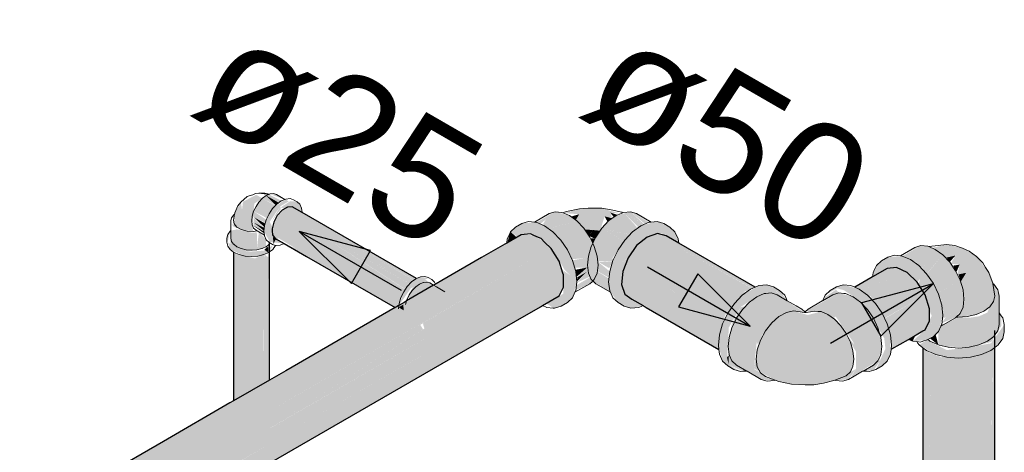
# Model space of a CAD drawing. Header units: millimetres. Extents: x 567 to 934, y -1 to 364.
# Tile 916 of 1056: x 826.458 to 828.122, y 72.716 to 73.447. Entities that reach past the tile are written whole.
import ezdxf

# ---------------------------------------------------------------- set-up
doc = ezdxf.new("R2010")
doc.units = ezdxf.units.MM
doc.header["$MEASUREMENT"] = 0
doc.linetypes.add('NULL', pattern=[0])
for name, color, linetype, lineweight in [('AF-Condutos', 140, 'Continuous', 25), ('AF-Conexões', 152, 'Continuous', 18), ('AF-Sentido conduto', 140, 'Continuous', 30), ('AF-Textos conduto', 7, 'Continuous', 9)]:
    doc.layers.add(name, color=color, linetype=linetype, lineweight=lineweight)
doc.styles.add('Arial', font='arial.ttf')

msp = doc.modelspace()

# ---------------------------------------------------------------- hatches: boundary and pattern name
at = {"layer": 'AF-Condutos', "linetype": 'Continuous'}
for points in [[(826.9357, 73.1208), (827.1289, 73.0096), (826.919, 73.1308), (826.9018, 73.1251), (826.8875, 73.1049), (826.8857, 73.0836), (826.925, 73.0603), (826.905, 73.0687), (827.0926, 72.9604), (826.9407, 73.051), (827.0958, 72.9623), (827.1098, 72.9912), (826.938, 73.1019), (827.1174, 73.0006), (827.1176, 73.0008), (826.9365, 73.1142), (827.1247, 73.0068)], [(826.9357, 73.1208), (827.1239, 73.0075), (827.1289, 73.0096)], [(826.9365, 73.1142), (827.117, 73.0012), (827.1246, 73.0068)], [(826.938, 73.1019), (827.1093, 72.992), (827.1174, 73.0005)], [(827.306, 73.0836), (824.1766, 71.2769), (824.188, 71.2779), (824.2101, 71.2701), (824.237, 71.238), (824.2459, 71.2152), (824.2479, 71.1937), (825.0797, 71.6788), (825.0793, 71.6788), (825.5993, 71.9852), (826.0744, 72.2634), (826.7105, 72.6308), (826.8198, 72.6949), (827.1492, 72.8855), (826.9211, 72.7558), (827.1492, 72.91), (826.8806, 72.7532), (827.1492, 72.9103), (826.8806, 72.7535), (827.1492, 72.9114), (826.8806, 72.7563), (826.8806, 72.7576), (827.14, 72.9237), (827.1353, 72.9313), (827.325, 73.0423), (826.8806, 72.7857), (827.1336, 72.9323), (827.3251, 73.0424), (827.1396, 72.9337), (827.1423, 72.9251), (826.8806, 72.7576), (826.8806, 72.7565), (827.147, 72.9102), (826.8806, 72.7535), (827.1473, 72.9092), (826.8806, 72.7532), (827.1474, 72.9089), (826.9211, 72.7558), (827.1441, 72.8827), (826.8806, 72.7301), (826.7105, 72.6308), (826.0744, 72.2634), (825.5993, 71.9852), (825.0793, 71.6788), (825.0797, 71.6788), (824.2479, 71.1937), (824.2406, 71.1734), (827.37, 72.9801), (827.3773, 72.9949), (827.3773, 73.0157), (827.37, 73.0389), (827.3566, 73.0605), (827.3455, 73.0711), (827.3272, 73.0825)], [(827.5508, 73.0818), (827.5362, 73.0856), (827.5186, 73.0797), (827.501, 73.0653), (827.4864, 73.0446), (827.6436, 72.927), (827.651, 72.9481), (827.6685, 72.9697), (827.571, 73.0413), (827.6837, 72.9844), (827.6845, 72.9849), (827.5731, 73.0606), (827.5731, 73.0612), (827.6967, 72.9929), (827.7012, 72.9948)], [(826.8785, 73.0533), (826.8786, 73.0644), (826.8717, 73.0582)], [(826.8198, 73.0543), (826.8204, 72.9109), (826.8204, 72.8033), (826.8261, 72.8065), (826.8262, 73.0495), (826.8204, 73.0538)], [(826.8262, 72.8066), (826.8699, 72.8318), (826.8708, 73.0499), (826.8557, 73.0434), (826.8262, 73.0512)], [(826.8701, 72.8319), (826.8717, 72.8329), (826.8716, 73.0448), (826.8708, 73.0499)], [(826.8784, 72.8367), (826.8785, 73.0454), (826.8717, 73.0503), (826.8717, 72.8329)], [(826.8798, 72.8376), (826.8794, 73.0455), (826.8786, 73.0534), (826.879, 72.9162)], [(826.8804, 72.9163), (826.8806, 73.0456), (826.8795, 73.0537)], [(826.9407, 73.051), (827.0928, 72.9606), (827.0958, 72.9623)], [(827.5732, 73.0604), (827.6964, 72.9928), (827.5731, 73.0612)], [(827.5732, 73.0604), (827.6819, 72.9866), (827.6963, 72.9927)], [(826.8202, 72.8032), (826.8204, 72.9109), (826.8198, 73.0402)], [(826.8805, 72.838), (826.8806, 72.9163), (826.8795, 73.0455)], [(827.3251, 73.0424), (827.1336, 72.9323), (826.8806, 72.7858)], [(827.4931, 72.9746), (827.64, 72.8898), (827.6445, 72.9263), (827.4864, 73.0446), (827.4774, 73.0214), (827.4755, 72.9997), (827.4811, 72.9831)], [(827.571, 73.0413), (827.6685, 72.9697), (827.6837, 72.9844)], [(827.9245, 73.0265), (827.8697, 72.9949), (827.8639, 72.9839), (827.958, 73.0198), (827.9401, 73.0279)], [(827.958, 73.0198), (827.8797, 72.9899), (827.8914, 72.9813)], [(827.8934, 72.9792), (827.9752, 73.0034), (827.958, 73.0198), (827.8914, 72.9813)], [(827.896, 72.98), (827.9069, 72.964), (827.9752, 73.0034)], [(827.9084, 72.9618), (827.9885, 72.9818), (827.9752, 73.0034), (827.9069, 72.964)], [(827.9104, 72.9623), (827.92, 72.9423), (827.9885, 72.9818)], [(827.9211, 72.94), (827.9959, 72.9586), (827.9885, 72.9818), (827.9202, 72.9418)], [(827.0988, 72.9609), (827.1074, 72.9556), (827.1065, 72.9654)], [(827.9885, 72.923), (827.9959, 72.9378), (827.9959, 72.9586), (827.9223, 72.9403), (827.9325, 72.8911)], [(828.1065, 71.1572), (828.1065, 72.9215), (828.1025, 71.1721)], [(827.9861, 71.1462), (827.9977, 71.1331), (827.9977, 72.8974), (827.9864, 71.1783), (827.9861, 72.9105), (827.9848, 71.1763)], [(827.9863, 71.176), (827.9864, 71.1832), (827.9861, 72.9105)], [(828.1025, 72.907), (828.0891, 71.1908), (828.1025, 71.1426), (828.1025, 71.16)], [(827.9848, 71.1608), (827.9861, 72.8916), (827.9848, 72.8926)], [(827.9862, 72.8902), (827.9864, 71.1832), (827.9976, 72.883)], [(828.0175, 71.1238), (828.0175, 72.8881), (827.9977, 71.1359)], [(827.9977, 72.8832), (827.9977, 71.1331), (828.0174, 72.8763)], [(828.0175, 71.1238), (828.0421, 71.12), (828.0424, 71.1438), (828.0421, 72.8843)], [(828.0677, 71.1584), (828.0672, 72.8866), (828.0421, 71.12), (828.0672, 71.1223)], [(828.0672, 71.1223), (828.0886, 71.1303), (828.0886, 72.8946)], [(828.0885, 72.8822), (828.0672, 72.8771), (828.0677, 71.1584)], [(828.1023, 72.8892), (828.0886, 72.8832), (828.0886, 71.1303)], [(828.1025, 71.1637), (828.1064, 72.8931), (828.1025, 72.8901)], [(828.0175, 72.8772), (828.0175, 71.1238), (828.042, 72.8753)], [(828.0424, 71.1438), (828.0671, 72.8767), (828.0421, 72.8753)], [(826.8806, 72.789), (826.7054, 72.6873), (826.7063, 72.6766), (826.8198, 72.7497), (826.8198, 72.7419)]]:
    msp.add_hatch(color=151, dxfattribs=at).paths.add_polyline_path(points)
at = {"layer": 'AF-Conexões', "linetype": 'Continuous'}
for points in [[(826.8213, 73.1181), (826.8206, 73.1022), (826.8328, 73.0923), (826.8531, 73.0891), (826.851, 73.0985), (826.8548, 73.1363), (826.8686, 73.1451), (826.8577, 73.1509), (826.8356, 73.1393), (826.834, 73.1255), (826.8319, 73.1388)], [(826.8911, 73.1333), (826.8749, 73.1497), (826.8686, 73.1451)], [(826.9008, 73.1408), (826.8795, 73.1517), (826.8749, 73.1497)], [(826.8955, 73.1379), (826.8749, 73.1497), (826.8908, 73.1337)], [(826.9007, 73.1408), (826.8749, 73.1497), (826.8948, 73.1383)], [(826.9057, 73.1429), (826.8923, 73.1515), (826.8813, 73.1524)], [(826.8762, 73.1116), (826.8796, 73.1187), (826.8576, 73.1314), (826.8536, 73.1232)], [(826.8854, 73.1271), (826.8686, 73.1451), (826.8576, 73.1314), (826.8796, 73.1187)], [(826.8894, 73.1331), (826.8686, 73.1451), (826.8853, 73.1272)], [(826.9049, 73.0687), (826.8969, 73.0733), (826.8808, 73.1055), (826.8987, 73.1317), (826.9126, 73.1397), (826.908, 73.1439), (826.8857, 73.1276), (826.8749, 73.1089), (826.871, 73.0896), (826.8808, 73.0715)], [(826.8993, 73.1267), (826.8987, 73.1317), (826.8836, 73.1053)], [(826.9347, 73.1285), (826.9271, 73.1393), (826.9157, 73.1403), (826.8992, 73.1296), (826.9326, 73.123)], [(826.8733, 73.1036), (826.8536, 73.1232), (826.8512, 73.115)], [(826.8727, 73.1043), (826.8749, 73.1089), (826.8536, 73.1232)], [(826.8724, 73.1028), (826.8536, 73.1136), (826.8713, 73.0966)], [(826.8537, 73.0988), (826.8709, 73.0889), (826.8536, 73.1044), (826.8715, 73.0948), (826.8536, 73.1128)], [(827.3297, 73.1049), (827.363, 73.1224), (827.353, 73.1193)], [(827.363, 73.1224), (827.3319, 73.1045), (827.3384, 73.1017)], [(827.3873, 73.1159), (827.363, 73.1224), (827.3479, 73.1098), (827.3419, 73.1002)], [(827.3429, 73.1006), (827.3507, 73.0948), (827.3873, 73.1159)], [(827.3523, 73.0937), (827.3998, 73.1068), (827.3873, 73.1159), (827.3507, 73.0948)], [(827.4042, 73.1272), (827.3778, 73.12), (827.404, 73.1182), (827.3981, 73.1086), (827.4129, 73.0924), (827.4392, 73.0903), (827.4469, 73.1146), (827.4596, 73.1111), (827.4562, 73.1211), (827.4737, 73.1191), (827.4419, 73.1282)], [(827.404, 73.1182), (827.3898, 73.1141), (827.3979, 73.1082)], [(827.4582, 73.1115), (827.4469, 73.1146), (827.4518, 73.1054)], [(827.4922, 73.0865), (827.4663, 73.1159), (827.4537, 73.1068), (827.491, 73.0852)], [(827.4681, 73.1173), (827.4562, 73.1211), (827.4618, 73.114)], [(827.4905, 73.1224), (827.4663, 73.1159), (827.5028, 73.0948), (827.4808, 73.1193), (827.5138, 73.1011)], [(827.5011, 73.0958), (827.4663, 73.1159), (827.4919, 73.0868)], [(827.4808, 73.1193), (827.5033, 73.0967), (827.5136, 73.101)], [(827.4905, 73.1224), (827.5152, 73.1017), (827.5216, 73.1045)], [(827.5226, 73.1048), (827.5006, 73.1193), (827.4905, 73.1224)], [(826.8165, 73.1016), (826.8199, 73.0969), (826.85, 73.0869)], [(826.8512, 73.1003), (826.8714, 73.0857), (826.8711, 73.0888)], [(826.8536, 73.1044), (826.871, 73.0902), (826.8715, 73.0948)], [(827.36, 72.96), (827.3736, 72.9629), (827.3926, 72.977), (827.3999, 73.0042), (827.3981, 73.0216), (827.3926, 73.04), (827.384, 73.058), (827.3727, 73.0746), (827.3595, 73.0884), (827.3454, 73.0987), (827.3313, 73.1047), (827.3068, 73.1026), (827.2877, 73.0885), (827.2996, 73.0799), (827.3215, 73.085), (827.3356, 73.0786), (827.3566, 73.0605), (827.3877, 73.0156), (827.3773, 73.0232), (827.3773, 72.984), (827.3482, 72.9675)], [(827.3541, 73.0941), (827.3625, 73.0852), (827.3998, 73.1068)], [(827.3638, 73.0839), (827.4115, 73.0944), (827.3998, 73.1068), (827.3625, 73.0852)], [(827.4537, 73.1068), (827.442, 73.0944), (827.4897, 73.0839), (827.491, 73.0852)], [(827.5118, 72.9638), (827.4846, 72.9806), (827.4755, 72.9997), (827.4774, 73.0214), (827.4864, 73.0446), (827.4713, 73.034), (827.5186, 73.0927), (827.5572, 73.0966), (827.5355, 73.1061), (827.5082, 73.0987), (827.4941, 73.0884), (827.4809, 73.0746), (827.4696, 73.058), (827.4609, 73.04), (827.4555, 73.0216), (827.4536, 73.0042), (827.4555, 72.989), (827.4696, 72.9689), (827.4913, 72.9594)], [(827.5572, 73.0966), (827.5186, 73.0927), (827.4713, 73.034), (827.4869, 73.0453), (827.497, 73.0596), (827.5168, 73.0783), (827.543, 73.0862), (827.5685, 73.0715)], [(827.5685, 73.0715), (827.5721, 73.0694), (827.5658, 73.0885), (827.5572, 73.0966)], [(826.8084, 73.0775), (826.8139, 73.0587), (826.8392, 73.0475), (826.8608, 73.0475), (826.8795, 73.0537), (826.8861, 73.0655), (826.8708, 73.0567), (826.8392, 73.0543), (826.8198, 73.0629), (826.8098, 73.0713), (826.8139, 73.0896)], [(826.8152, 73.0905), (826.8139, 73.0655), (826.8392, 73.0543), (826.8591, 73.0582), (826.859, 73.0875), (826.85, 73.0869), (826.8254, 73.0927)], [(826.8746, 73.0633), (826.8746, 73.0754), (826.8625, 73.0884), (826.859, 73.0581)], [(826.8872, 73.068), (826.891, 73.0761), (826.8863, 73.0795)], [(827.2822, 73.0699), (827.2983, 73.0792), (827.2877, 73.0885)], [(827.366, 73.0844), (827.3739, 73.0727), (827.4115, 73.0944)], [(827.4262, 73.0702), (827.4115, 73.0944), (827.3739, 73.0727), (827.384, 73.058), (827.3797, 73.0555), (827.4238, 73.0628)], [(827.4279, 73.0914), (827.4129, 73.0924), (827.4204, 73.0814)], [(827.4351, 73.0383), (827.4607, 73.0393), (827.4619, 73.042), (827.4329, 73.0587), (827.4687, 73.0561), (827.4696, 73.058), (827.432, 73.0797), (827.4274, 73.0702), (827.4178, 73.0319), (827.4526, 73.0118), (827.4555, 73.0216)], [(827.4279, 73.0914), (827.4207, 73.0817), (827.4301, 73.077), (827.4392, 73.0903)], [(827.4706, 73.0595), (827.4796, 73.0726), (827.4458, 73.0922), (827.4876, 73.0843), (827.442, 73.0944), (827.432, 73.0797), (827.4739, 73.0555)], [(827.4458, 73.0922), (827.4793, 73.0729), (827.4896, 73.0838)], [(827.2828, 73.0702), (827.2804, 73.0612), (827.2877, 73.0255)], [(827.424, 73.0628), (827.3847, 73.0564), (827.3916, 73.0422)], [(827.4341, 73.0184), (827.4358, 73.0319), (827.4293, 73.0637), (827.4243, 73.0637), (827.3916, 73.0422), (827.4149, 73.0441), (827.3983, 73.0281), (827.4135, 73.0275), (827.4005, 73.0134), (827.4166, 73.0209), (827.4001, 73.0026)], [(827.4225, 73.0778), (827.4268, 73.0689), (827.4306, 73.0769)], [(827.9482, 73.0478), (827.9816, 73.0653), (827.9715, 73.0622)], [(827.9523, 73.0466), (827.9933, 73.0642), (827.9816, 73.0653), (827.9504, 73.0474)], [(827.9933, 73.0642), (827.9523, 73.0466), (827.9604, 73.0431), (828.0058, 73.0588)], [(828.1173, 72.9467), (828.1139, 72.9515), (828.1139, 72.98), (828.0964, 73.0197), (828.0757, 73.0467), (828.0516, 73.0611), (828.025, 73.0669), (828.002, 73.0616), (828.0233, 73.0445), (828.0398, 73.0484), (828.032, 73.0345), (828.0469, 73.0329), (828.0432, 73.0161), (828.058, 73.0192), (828.0486, 73.0038), (828.0543, 72.9749), (828.0437, 72.9441), (828.0749, 72.949), (828.0978, 72.9619), (828.0938, 72.952), (828.0796, 72.9457), (828.0648, 72.9435), (828.0449, 72.9441), (828.0163, 72.9297), (828.0111, 72.9198), (828.011, 72.8973), (828.0225, 72.8946), (828.063, 72.8934), (828.1003, 72.9023), (828.1172, 72.9293)], [(827.4312, 73.0597), (827.4596, 73.0433), (827.4683, 73.0561)], [(827.8999, 73.0123), (827.9245, 73.0265), (827.9401, 73.0279), (827.958, 73.0198), (827.9752, 73.0034), (827.98, 73.0087), (828.0008, 72.9769), (828.0081, 72.9411), (827.9676, 72.9036), (827.9921, 72.9058), (828.0111, 72.9199), (828.0185, 72.9471), (828.0166, 72.9645), (828.0111, 72.9829), (828.0025, 73.0009), (827.9912, 73.0174), (827.978, 73.0313), (827.9639, 73.0416), (827.9498, 73.0476), (827.9253, 73.0455), (827.9062, 73.0314), (827.9262, 73.043), (827.9275, 73.0368), (827.9368, 73.0336), (827.9262, 73.043), (827.9062, 73.0314)], [(827.9614, 73.0435), (827.9693, 73.0377), (828.0058, 73.0588)], [(827.971, 73.0387), (827.9799, 73.0294), (828.0058, 73.0588)], [(827.981, 73.0281), (828.0184, 73.0497), (828.0058, 73.0588), (827.9799, 73.0294)], [(827.9912, 73.0174), (828.0184, 73.0497), (827.9831, 73.0293)], [(828.0014, 73.0024), (827.9982, 72.9984), (828.0478, 73.0066), (828.0401, 73.0226), (828.0184, 73.0497), (827.9914, 73.0171)], [(828.0249, 73.0449), (828.0301, 73.0373), (828.0398, 73.0484)], [(827.3783, 73.0256), (827.3877, 73.0156), (827.3685, 73.0437)], [(827.4186, 73.0448), (827.3925, 73.0404), (827.3966, 73.0267)], [(827.4268, 73.0054), (827.4567, 72.9863), (827.4542, 73.0095), (827.4178, 73.0319), (827.4194, 73.0184)], [(827.4372, 73.0371), (827.4547, 73.027), (827.4607, 73.039)], [(828.0415, 73.0206), (828.0469, 73.0329), (828.0359, 73.0313)], [(827.1356, 73.0125), (827.1204, 73.0037), (827.1072, 72.9873), (827.0992, 72.9642), (827.1192, 72.9928), (827.1364, 73.0053), (827.1486, 73.0098)], [(827.4174, 73.0282), (827.3978, 73.0243), (827.3991, 73.0123)], [(827.4216, 73.0005), (827.4341, 73.0184), (827.3992, 72.9982), (827.3982, 72.9901)], [(827.4166, 73.0209), (827.4009, 73.0118), (827.3999, 73.0042)], [(828.0489, 73.0043), (828.058, 73.0192), (828.0449, 73.0165)], [(827.1625, 72.9955), (827.1415, 73.0091), (827.1231, 72.9957), (827.1139, 72.978), (827.142, 72.9672), (827.1289, 72.9814)], [(827.7544, 72.9728), (827.7427, 72.9895), (827.721, 72.9989), (827.7078, 72.9976), (827.6796, 72.9813), (827.6664, 72.9674), (827.6551, 72.9509), (827.6464, 72.9329), (827.641, 72.9145), (827.6391, 72.8971), (827.6464, 72.8699), (827.6551, 72.8618), (827.6768, 72.8523), (827.6568, 72.8639), (827.6542, 72.8816), (827.6568, 72.9269), (827.6768, 72.9615), (827.7041, 72.9786), (827.7314, 72.993)], [(827.8387, 72.9955), (827.8196, 72.9814), (827.8396, 72.993), (827.8517, 72.9897), (827.8942, 72.9614), (827.9196, 72.9085), (827.9215, 72.8911), (827.9055, 72.8558), (827.9245, 72.8699), (827.93, 72.8819), (827.93, 72.9145), (827.9245, 72.9329), (827.9159, 72.9509), (827.9046, 72.9674), (827.8914, 72.9813), (827.8773, 72.9916), (827.85, 72.999)], [(827.9959, 72.9586), (827.9959, 72.9396), (828.0008, 72.9769), (827.9808, 73.0114), (827.9776, 72.9995), (827.9885, 72.9818)], [(828.0478, 73.0066), (828.0033, 72.9993), (828.0102, 72.9849)], [(828.0163, 72.9721), (828.0478, 73.0066), (828.0105, 72.985)], [(828.0158, 72.9671), (828.0543, 72.9748), (828.0478, 73.0066), (828.0148, 72.9705)], [(827.6811, 72.8528), (827.687, 72.8533), (827.7117, 72.839), (827.6992, 72.8569), (827.704, 72.9022), (827.706, 72.8978), (827.7129, 72.9139), (827.7416, 72.9456), (827.7663, 72.9547), (827.7283, 72.9851), (827.7384, 72.982), (827.7568, 72.9694), (827.7314, 72.993), (827.7041, 72.9786), (827.6798, 72.9571), (827.6621, 72.9264), (827.6556, 72.8946), (827.6568, 72.8639)], [(827.7384, 72.982), (827.7283, 72.9851), (827.7579, 72.9603), (827.7678, 72.9545), (827.7846, 72.9522)], [(827.9089, 72.8704), (827.9154, 72.8946), (827.9089, 72.9264), (827.9196, 72.9085), (827.8942, 72.9614), (827.8669, 72.9786), (827.8426, 72.9851), (827.7865, 72.954), (827.8021, 72.9545), (827.8332, 72.9425), (827.8375, 72.9453), (827.867, 72.9022), (827.8718, 72.8859), (827.8718, 72.8569), (827.8633, 72.8428)], [(827.8143, 72.9702), (827.8426, 72.9851), (827.8326, 72.982)], [(827.8179, 72.9775), (827.8154, 72.9721), (827.8426, 72.9851), (827.8382, 72.9908)], [(827.1119, 72.9716), (827.1101, 72.9655), (827.1356, 72.9508)], [(827.9885, 72.923), (828.0081, 72.9411), (828.0008, 72.9769), (827.9976, 72.953), (827.9997, 72.9465)], [(828.0195, 72.9547), (828.0543, 72.9748), (828.0163, 72.9672)], [(828.0179, 72.9521), (828.0527, 72.9613), (828.0543, 72.9748), (828.0177, 72.9537)], [(827.6847, 72.9622), (827.6768, 72.9615), (827.6597, 72.9276)], [(827.7351, 72.8378), (827.7629, 72.8312), (827.8007, 72.8302), (827.8344, 72.837), (827.8552, 72.8454), (827.8622, 72.8517), (827.8681, 72.8735), (827.8622, 72.9021), (827.8434, 72.9352), (827.8129, 72.9536), (827.7902, 72.948), (827.7663, 72.9547), (827.7542, 72.9524), (827.7416, 72.9456), (827.7294, 72.9349), (827.7186, 72.9211), (827.7101, 72.9054), (827.7047, 72.889), (827.6992, 72.8577)], [(828.0409, 72.9442), (828.0527, 72.9613), (828.0239, 72.9447), (828.0169, 72.9343)], [(828.019, 72.9419), (828.0527, 72.9613), (828.0191, 72.9524)], [(828.1128, 72.9534), (828.1115, 72.9214), (828.1139, 72.9316)], [(827.8664, 72.8899), (827.7905, 72.9452), (827.7925, 72.9407)], [(828.1225, 72.9316), (828.0999, 72.9001), (828.0653, 72.8886), (828.0253, 72.8886), (827.9914, 72.9056), (827.9785, 72.8974), (828.0067, 72.8811), (828.0253, 72.8766), (828.0453, 72.8751), (828.0653, 72.8766), (828.0839, 72.8811), (828.0999, 72.8881), (828.1198, 72.9081)], [(828.0723, 72.9432), (828.0131, 72.8997), (828.0296, 72.8929), (828.0769, 72.9431)], [(828.0296, 72.8929), (828.0791, 72.943), (828.0769, 72.9431)], [(827.8485, 72.9263), (827.8718, 72.8859), (827.8684, 72.8976)], [(827.9676, 72.9036), (827.9721, 72.9135), (827.9603, 72.9067)], [(827.9968, 72.9085), (828.011, 72.8973), (828.0066, 72.9142)], [(828.0653, 72.8886), (828.0999, 72.9001), (828.063, 72.8934), (828.0253, 72.8886), (828.043, 72.8886)], [(827.6536, 72.876), (827.6568, 72.8639), (827.6568, 72.8801)], [(827.8844, 72.8535), (827.9018, 72.8547), (827.9115, 72.8692), (827.9156, 72.8927), (827.9089, 72.8704)], [(827.6909, 72.8537), (827.6621, 72.8704), (827.6698, 72.8632)], [(827.6704, 72.8626), (827.6953, 72.8604), (827.6991, 72.8722)], [(827.7334, 72.8371), (827.6992, 72.8569), (827.7117, 72.839)], [(827.8434, 72.8406), (827.8593, 72.839), (827.8718, 72.8569)], [(827.8361, 72.8377), (827.8593, 72.839), (827.8434, 72.8406)]]:
    msp.add_hatch(color=161, dxfattribs=at).paths.add_polyline_path(points)

# ---------------------------------------------------------------- linework, layer by layer
at = {"layer": 'AF-Condutos'}
for p, q in [((826.9108, 73.1303), (826.9018, 73.1251)), ((826.919, 73.1308), (826.9108, 73.1303)), ((826.9356, 73.1212), (826.919, 73.1308)), ((826.8936, 73.1161), (826.8875, 73.1049)), ((826.9018, 73.1251), (826.8936, 73.1161)), ((827.1289, 73.0096), (826.9356, 73.1212)), ((826.8875, 73.1049), (826.8848, 73.0934)), ((826.8848, 73.0934), (826.8851, 73.0903)), ((826.8851, 73.0903), (826.8857, 73.0836)), ((826.8857, 73.0836), (826.8902, 73.0772)), ((827.306, 73.0836), (827.2814, 73.0694)), ((827.3216, 73.085), (827.306, 73.0836)), ((827.3272, 73.0825), (827.3216, 73.085)), ((827.3351, 73.0789), (827.3272, 73.0825)), ((827.3395, 73.0769), (827.3351, 73.0789)), ((827.5186, 73.0797), (827.501, 73.0653)), ((827.5362, 73.0856), (827.5186, 73.0797)), ((827.5508, 73.0818), (827.5362, 73.0856)), ((827.5721, 73.0694), (827.5508, 73.0818)), ((826.8806, 73.0477), (826.8806, 73.0717)), ((826.8902, 73.0772), (826.905, 73.0687)), ((826.905, 73.0687), (826.9364, 73.0506)), ((827.2783, 73.0676), (827.239, 73.045)), ((827.2814, 73.0694), (827.2783, 73.0676)), ((827.3455, 73.0711), (827.3395, 73.0769)), ((827.3566, 73.0605), (827.3455, 73.0711)), ((827.501, 73.0653), (827.4864, 73.0446)), ((827.7013, 72.9949), (827.5721, 73.0694)), ((826.8198, 73.0543), (826.8198, 73.0401)), ((826.8806, 73.0456), (826.8806, 73.0477)), ((826.8806, 72.9163), (826.8806, 73.0456)), ((826.9364, 73.0506), (826.9429, 73.0468)), ((826.9429, 73.0468), (827.0926, 72.9604)), ((827.37, 73.0389), (827.3566, 73.0605)), ((826.8198, 73.0401), (826.8198, 72.9109)), ((827.239, 73.045), (827.1717, 73.0061)), ((827.3764, 73.0187), (827.37, 73.0389)), ((827.4864, 73.0446), (827.4774, 73.0214)), ((827.3773, 73.0157), (827.3764, 73.0187)), ((827.3773, 72.9949), (827.3773, 73.0157)), ((827.4774, 73.0214), (827.4755, 72.9997)), ((827.8999, 73.0123), (827.8968, 73.0105)), ((827.9245, 73.0265), (827.8999, 73.0123)), ((827.9401, 73.0279), (827.9245, 73.0265)), ((827.958, 73.0198), (827.9401, 73.0279)), ((827.9752, 73.0034), (827.958, 73.0198)), ((827.1579, 72.9981), (827.1119, 72.9716)), ((827.1599, 72.9993), (827.1579, 72.9981)), ((827.161, 72.9999), (827.1599, 72.9993)), ((827.1619, 73.0004), (827.161, 72.9999)), ((827.1624, 73.0007), (827.1619, 73.0004)), ((827.1717, 73.0061), (827.1624, 73.0007)), ((827.4755, 72.9997), (827.4811, 72.9831)), ((827.8968, 73.0105), (827.8697, 72.9949)), ((827.9885, 72.9818), (827.9752, 73.0034)), ((827.3418, 72.9638), (827.37, 72.9801)), ((827.37, 72.9801), (827.3773, 72.9949)), ((827.4811, 72.9831), (827.4931, 72.9746)), ((827.9959, 72.9586), (827.9885, 72.9818)), ((827.0961, 72.9624), (827.0926, 72.9604)), ((827.0984, 72.9638), (827.0961, 72.9624)), ((827.0992, 72.9642), (827.0984, 72.9638)), ((827.1078, 72.9692), (827.0992, 72.9642)), ((827.1114, 72.9713), (827.1078, 72.9692)), ((827.1119, 72.9716), (827.1114, 72.9713)), ((827.3383, 72.9618), (827.3418, 72.9638)), ((827.4931, 72.9746), (827.5118, 72.9638)), ((827.5118, 72.9638), (827.5133, 72.9629)), ((827.5133, 72.9629), (827.5153, 72.9618)), ((827.0926, 72.9604), (827.0288, 72.9236)), ((827.2963, 72.9376), (827.3383, 72.9618)), ((827.5153, 72.9618), (827.5172, 72.9607)), ((827.5172, 72.9607), (827.64, 72.8898)), ((827.9959, 72.9378), (827.9959, 72.9586)), ((826.8806, 72.6976), (827.2963, 72.9376)), ((827.9885, 72.923), (827.9959, 72.9378)), ((826.8806, 72.838), (826.8806, 72.9163)), ((827.0288, 72.9236), (827.007, 72.911)), ((827.9603, 72.9067), (827.9848, 72.9209)), ((827.9848, 72.9209), (827.9885, 72.923)), ((828.1065, 71.1726), (828.1065, 72.9215)), ((826.8198, 72.9109), (826.8198, 72.8029)), ((827.007, 72.911), (826.9078, 72.8537)), ((827.9325, 72.8907), (827.9603, 72.9067)), ((827.931, 72.8898), (827.9325, 72.8907)), ((827.9848, 72.8926), (827.9848, 71.1608)), ((826.9078, 72.8537), (826.8806, 72.838)), ((826.8806, 72.838), (826.8198, 72.8029)), ((826.8136, 72.7993), (826.7011, 72.7344)), ((826.8198, 72.8029), (826.8136, 72.7993)), ((826.7011, 72.7344), (826.0106, 72.3357))]:
    msp.add_line(p, q, dxfattribs=at)
at = {"layer": 'AF-Conexões'}
for p, q in [((826.8429, 73.1481), (826.8319, 73.1388)), ((826.8476, 73.1497), (826.8429, 73.1481)), ((826.8523, 73.1512), (826.8476, 73.1497)), ((826.8568, 73.1532), (826.8523, 73.1512)), ((826.8622, 73.1537), (826.8568, 73.1532)), ((826.8728, 73.1535), (826.8622, 73.1537)), ((826.8671, 73.1532), (826.8796, 73.1517)), ((826.8755, 73.1521), (826.8671, 73.1532)), ((826.8749, 73.1497), (826.8686, 73.1451)), ((826.8799, 73.1518), (826.8728, 73.1535)), ((826.8795, 73.1517), (826.8749, 73.1497)), ((826.8795, 73.1517), (826.8755, 73.1521)), ((826.8796, 73.1517), (826.8795, 73.1517)), ((826.8799, 73.1518), (826.8796, 73.1517)), ((826.8813, 73.1524), (826.8799, 73.1518)), ((826.8872, 73.153), (826.8813, 73.1524)), ((826.8923, 73.1515), (826.8872, 73.153)), ((826.9066, 73.1433), (826.8923, 73.1515)), ((826.827, 73.1324), (826.8217, 73.1204)), ((826.8319, 73.1388), (826.827, 73.1324)), ((826.8576, 73.1314), (826.8536, 73.1232)), ((826.8626, 73.1388), (826.8576, 73.1314)), ((826.8686, 73.1451), (826.8626, 73.1388)), ((826.8928, 73.1351), (826.8857, 73.1276)), ((826.9004, 73.1406), (826.8928, 73.1351)), ((826.9066, 73.1433), (826.9004, 73.1406)), ((826.908, 73.1439), (826.9066, 73.1433)), ((826.9151, 73.1446), (826.908, 73.1439)), ((826.9212, 73.1427), (826.9151, 73.1446)), ((826.9271, 73.1393), (826.9212, 73.1427)), ((826.9318, 73.135), (826.9271, 73.1393)), ((826.9347, 73.1285), (826.9318, 73.135)), ((826.8164, 73.1121), (826.8152, 73.1069)), ((826.8199, 73.117), (826.8164, 73.1121)), ((826.8213, 73.1181), (826.8196, 73.1084)), ((826.8213, 73.1181), (826.8199, 73.117)), ((826.8216, 73.1194), (826.8213, 73.1181)), ((826.8217, 73.1204), (826.8216, 73.1194)), ((826.8512, 73.115), (826.8504, 73.1071)), ((826.8536, 73.1232), (826.8512, 73.115)), ((826.8796, 73.1187), (826.8749, 73.1089)), ((826.8857, 73.1276), (826.8796, 73.1187)), ((826.9356, 73.1212), (826.9347, 73.1285)), ((827.353, 73.1193), (827.3282, 73.105)), ((827.363, 73.1224), (827.353, 73.1193)), ((827.3747, 73.1213), (827.363, 73.1224)), ((827.3764, 73.1206), (827.3747, 73.1213)), ((827.3776, 73.121), (827.3764, 73.1206)), ((827.3873, 73.1159), (827.3764, 73.1206)), ((827.3826, 73.1229), (827.3776, 73.121)), ((827.4042, 73.1272), (827.3826, 73.1229)), ((827.3998, 73.1068), (827.3873, 73.1159)), ((827.4192, 73.1282), (827.4042, 73.1272)), ((827.4273, 73.1286), (827.4192, 73.1282)), ((827.4419, 73.1282), (827.4273, 73.1286)), ((827.4581, 73.1256), (827.4419, 73.1282)), ((827.4663, 73.1159), (827.4537, 73.1068)), ((827.4757, 73.1214), (827.4581, 73.1256)), ((827.4774, 73.1207), (827.4663, 73.1159)), ((827.4765, 73.121), (827.4757, 73.1214)), ((827.4774, 73.1207), (827.4765, 73.121)), ((827.4788, 73.1213), (827.4774, 73.1207)), ((827.4905, 73.1224), (827.4788, 73.1213)), ((827.5006, 73.1193), (827.4905, 73.1224)), ((827.5253, 73.105), (827.5006, 73.1193)), ((826.8152, 73.1069), (826.8152, 73.0905)), ((826.8196, 73.1084), (826.8206, 73.1022)), ((826.8206, 73.1022), (826.8252, 73.0966)), ((826.8252, 73.0966), (826.8328, 73.0923)), ((826.8504, 73.1071), (826.8512, 73.1003)), ((826.8512, 73.1003), (826.8536, 73.0948)), ((826.872, 73.099), (826.871, 73.0896)), ((826.8749, 73.1089), (826.872, 73.099)), ((827.2964, 73.0966), (827.2877, 73.0885)), ((827.3068, 73.1026), (827.2964, 73.0966)), ((827.3181, 73.1061), (827.3068, 73.1026)), ((827.3282, 73.105), (827.3181, 73.1061)), ((827.3313, 73.1047), (827.3282, 73.105)), ((827.3454, 73.0987), (827.3313, 73.1047)), ((827.3595, 73.0884), (827.3454, 73.0987)), ((827.4115, 73.0944), (827.3998, 73.1068)), ((827.4537, 73.1068), (827.442, 73.0944)), ((827.5082, 73.0987), (827.4941, 73.0884)), ((827.5223, 73.1047), (827.5082, 73.0987)), ((827.5253, 73.105), (827.5223, 73.1047)), ((827.5355, 73.1061), (827.5253, 73.105)), ((827.5468, 73.1026), (827.5355, 73.1061)), ((827.5572, 73.0966), (827.5468, 73.1026)), ((827.5658, 73.0885), (827.5572, 73.0966)), ((826.8098, 73.0838), (826.8084, 73.0775)), ((826.8139, 73.0896), (826.8098, 73.0838)), ((826.8152, 73.0905), (826.8139, 73.0896)), ((826.8152, 73.0905), (826.8152, 73.0775)), ((826.8328, 73.0923), (826.8425, 73.0897)), ((826.8425, 73.0897), (826.8531, 73.0891)), ((826.8531, 73.0891), (826.8561, 73.0895)), ((826.8536, 73.0948), (826.8576, 73.0912)), ((826.8561, 73.0895), (826.8596, 73.09)), ((826.8576, 73.0912), (826.8596, 73.09)), ((826.8596, 73.09), (826.8718, 73.083)), ((826.871, 73.0896), (826.8718, 73.083)), ((826.8718, 73.083), (826.872, 73.0814)), ((826.872, 73.0814), (826.8749, 73.0749)), ((827.2847, 73.0817), (827.2823, 73.0765)), ((827.2877, 73.0885), (827.2847, 73.0817)), ((827.3727, 73.0746), (827.3595, 73.0884)), ((827.4216, 73.0797), (827.4115, 73.0944)), ((827.4262, 73.0702), (827.4216, 73.0797)), ((827.432, 73.0797), (827.4274, 73.0702)), ((827.442, 73.0944), (827.432, 73.0797)), ((827.4941, 73.0884), (827.4809, 73.0746)), ((827.5713, 73.0765), (827.5658, 73.0885)), ((826.8084, 73.0775), (826.8084, 73.0707)), ((826.8084, 73.0707), (826.8098, 73.0645)), ((826.8098, 73.0645), (826.8139, 73.0587)), ((826.8152, 73.0775), (826.8164, 73.0723)), ((826.8164, 73.0723), (826.8198, 73.0677)), ((826.8198, 73.0677), (826.8199, 73.0675)), ((826.8199, 73.0675), (826.8254, 73.0633)), ((826.8254, 73.0633), (826.8326, 73.0602)), ((826.869, 73.0609), (826.8742, 73.0632)), ((826.8742, 73.0632), (826.8746, 73.0633)), ((826.8746, 73.0633), (826.8787, 73.0665)), ((826.8749, 73.0749), (826.8796, 73.0706)), ((826.8787, 73.0665), (826.8801, 73.0675)), ((826.8796, 73.0706), (826.8806, 73.07)), ((826.8801, 73.0675), (826.8806, 73.0681)), ((826.8806, 73.07), (826.8815, 73.0695)), ((826.8806, 73.0681), (826.8812, 73.069)), ((826.8812, 73.069), (826.8813, 73.0692)), ((826.8813, 73.0692), (826.8815, 73.0695)), ((826.8815, 73.0695), (826.8822, 73.0691)), ((826.8822, 73.0691), (826.8855, 73.0672)), ((826.8855, 73.0672), (826.8905, 73.0656)), ((826.888, 73.0615), (826.8902, 73.0645)), ((826.8902, 73.0645), (826.8904, 73.0652)), ((826.8904, 73.0652), (826.8905, 73.0656)), ((826.8905, 73.0656), (826.8909, 73.0655)), ((826.8909, 73.0655), (826.8916, 73.0653)), ((826.8916, 73.0752), (826.8916, 73.0764)), ((826.8916, 73.0653), (826.8987, 73.066)), ((826.8916, 73.0653), (826.8916, 73.0653)), ((826.8987, 73.066), (826.905, 73.0687)), ((827.2823, 73.0765), (827.2814, 73.0694)), ((827.384, 73.058), (827.3727, 73.0746)), ((827.4243, 73.0637), (827.4194, 73.0474)), ((827.4268, 73.0689), (827.4243, 73.0637)), ((827.4268, 73.0689), (827.4262, 73.0702)), ((827.4274, 73.0702), (827.4268, 73.0689)), ((827.4293, 73.0637), (827.4268, 73.0689)), ((827.4341, 73.0474), (827.4293, 73.0637)), ((827.4809, 73.0746), (827.4696, 73.058)), ((827.5721, 73.0694), (827.5713, 73.0765)), ((827.9715, 73.0622), (827.9468, 73.0479)), ((827.9816, 73.0653), (827.9715, 73.0622)), ((827.9933, 73.0642), (827.9816, 73.0653)), ((827.9948, 73.0635), (827.9933, 73.0642)), ((827.9951, 73.0634), (827.9948, 73.0635)), ((828.0104, 73.0654), (827.9951, 73.0634)), ((828.0058, 73.0588), (827.9951, 73.0634)), ((828.025, 73.0669), (828.0104, 73.0654)), ((828.039, 73.0651), (828.025, 73.0669)), ((828.0516, 73.0611), (828.039, 73.0651)), ((826.8139, 73.0587), (826.8198, 73.0543)), ((826.8198, 73.0543), (826.8206, 73.0537)), ((826.8206, 73.0537), (826.8292, 73.0499)), ((826.8292, 73.0499), (826.8392, 73.0475)), ((826.8326, 73.0602), (826.841, 73.0581)), ((826.8392, 73.0475), (826.85, 73.0467)), ((826.841, 73.0581), (826.85, 73.0575)), ((826.85, 73.0575), (826.859, 73.0581)), ((826.85, 73.0467), (826.8608, 73.0475)), ((826.859, 73.0581), (826.8674, 73.0602)), ((826.8608, 73.0475), (826.8708, 73.0499)), ((826.8674, 73.0602), (826.8678, 73.0603)), ((826.8678, 73.0603), (826.869, 73.0609)), ((826.8708, 73.0499), (826.8795, 73.0537)), ((826.8795, 73.0537), (826.8806, 73.0546)), ((826.8806, 73.0546), (826.8861, 73.0587)), ((826.8861, 73.0587), (826.888, 73.0615)), ((827.3926, 73.04), (827.384, 73.058)), ((827.4194, 73.0474), (827.4178, 73.0319)), ((827.4358, 73.0319), (827.4341, 73.0474)), ((827.4696, 73.058), (827.4609, 73.04)), ((827.9366, 73.049), (827.9253, 73.0455)), ((827.9468, 73.0479), (827.9366, 73.049)), ((827.9498, 73.0476), (827.9468, 73.0479)), ((827.9639, 73.0416), (827.9498, 73.0476)), ((828.0184, 73.0497), (828.0058, 73.0588)), ((828.0301, 73.0373), (828.0184, 73.0497)), ((828.0628, 73.056), (828.0516, 73.0611)), ((828.0757, 73.0467), (828.0628, 73.056)), ((828.0859, 73.0361), (828.0757, 73.0467)), ((827.3981, 73.0216), (827.3926, 73.04)), ((827.4178, 73.0319), (827.4194, 73.0184)), ((827.4341, 73.0184), (827.4358, 73.0319)), ((827.4609, 73.04), (827.4555, 73.0216)), ((827.9062, 73.0314), (827.9032, 73.0246)), ((827.9149, 73.0395), (827.9062, 73.0314)), ((827.9253, 73.0455), (827.9149, 73.0395)), ((827.978, 73.0313), (827.9639, 73.0416)), ((827.9912, 73.0174), (827.978, 73.0313)), ((828.0401, 73.0226), (828.0301, 73.0373)), ((828.0904, 73.0284), (828.0859, 73.0361)), ((827.1356, 73.0125), (827.1289, 73.0096)), ((827.1427, 73.0132), (827.1356, 73.0125)), ((827.1488, 73.0113), (827.1427, 73.0132)), ((827.3999, 73.0042), (827.3981, 73.0216)), ((827.4194, 73.0184), (827.4243, 73.0077)), ((827.4293, 73.0077), (827.4341, 73.0184)), ((827.4555, 73.0216), (827.4536, 73.0042)), ((827.9008, 73.0194), (827.8999, 73.0123)), ((827.9032, 73.0246), (827.9008, 73.0194)), ((828.0025, 73.0009), (827.9912, 73.0174)), ((828.0478, 73.0066), (828.0401, 73.0226)), ((828.0964, 73.0197), (828.0904, 73.0284)), ((828.1021, 73.0044), (828.0964, 73.0197)), ((827.1133, 72.9962), (827.1072, 72.9873)), ((827.1204, 73.0037), (827.1133, 72.9962)), ((827.128, 73.0092), (827.1204, 73.0037)), ((827.1275, 72.9956), (827.1216, 72.9893)), ((827.1339, 73.0002), (827.1275, 72.9956)), ((827.1289, 73.0096), (827.128, 73.0092)), ((827.1403, 73.0029), (827.1339, 73.0002)), ((827.1405, 73.003), (827.1403, 73.0029)), ((827.1462, 73.0035), (827.1405, 73.003)), ((827.1513, 73.002), (827.1462, 73.0035)), ((827.1547, 73.0079), (827.1488, 73.0113)), ((827.1579, 72.9981), (827.1513, 73.002)), ((827.1594, 73.0036), (827.1547, 73.0079)), ((827.1625, 72.9955), (827.1579, 72.9981)), ((827.161, 72.9999), (827.1594, 73.0036)), ((827.3968, 72.9863), (827.4216, 73.0005)), ((827.3981, 72.989), (827.3999, 73.0042)), ((827.4216, 73.0005), (827.4256, 73.0042)), ((827.4243, 73.0077), (827.4268, 73.0054)), ((827.4256, 73.0042), (827.4258, 73.0044)), ((827.4258, 73.0044), (827.4268, 73.0054)), ((827.4268, 73.0054), (827.4293, 73.0077)), ((827.4268, 73.0054), (827.4278, 73.0044)), ((827.4278, 73.0044), (827.432, 73.0005)), ((827.432, 73.0005), (827.4567, 72.9863)), ((827.4536, 73.0042), (827.4555, 72.989)), ((827.7078, 72.9976), (827.7013, 72.9949)), ((827.721, 72.9989), (827.7078, 72.9976)), ((827.7323, 72.9955), (827.721, 72.9989)), ((827.85, 72.999), (827.8387, 72.9955)), ((827.8632, 72.9976), (827.85, 72.999)), ((827.8697, 72.9949), (827.8632, 72.9976)), ((828.0111, 72.9829), (828.0025, 73.0009)), ((828.0527, 72.9903), (828.0478, 73.0066)), ((828.103, 73.0019), (828.1021, 73.0044)), ((828.1031, 73.001), (828.103, 73.0019)), ((828.1034, 73.0008), (828.1031, 73.001)), ((828.1064, 72.9797), (828.1031, 73.001)), ((828.1047, 72.9998), (828.1034, 73.0008)), ((828.1115, 72.9903), (828.1047, 72.9998)), ((827.1072, 72.9873), (827.1025, 72.9775)), ((827.1165, 72.9819), (827.1126, 72.9737)), ((827.1216, 72.9893), (827.1165, 72.9819)), ((827.1767, 72.9873), (827.1625, 72.9955)), ((827.3926, 72.977), (827.3968, 72.9863)), ((827.3968, 72.9863), (827.3981, 72.989)), ((827.4555, 72.989), (827.4567, 72.9863)), ((827.4567, 72.9863), (827.4609, 72.977)), ((827.6796, 72.9813), (827.6664, 72.9674)), ((827.6937, 72.9916), (827.6796, 72.9813)), ((827.7013, 72.9949), (827.6937, 72.9916)), ((827.7166, 72.984), (827.7041, 72.9786)), ((827.7196, 72.9843), (827.7166, 72.984)), ((827.7283, 72.9851), (827.7196, 72.9843)), ((827.7384, 72.982), (827.7283, 72.9851)), ((827.7427, 72.9895), (827.7323, 72.9955)), ((827.7555, 72.9721), (827.7384, 72.982)), ((827.7513, 72.9814), (827.7427, 72.9895)), ((827.7531, 72.9775), (827.7513, 72.9814)), ((827.8326, 72.982), (827.8154, 72.9721)), ((827.8196, 72.9814), (827.8179, 72.9775)), ((827.8283, 72.9895), (827.8196, 72.9814)), ((827.8387, 72.9955), (827.8283, 72.9895)), ((827.8426, 72.9851), (827.8326, 72.982)), ((827.8513, 72.9843), (827.8426, 72.9851)), ((827.8543, 72.984), (827.8513, 72.9843)), ((827.8669, 72.9786), (827.8543, 72.984)), ((827.8773, 72.9916), (827.8697, 72.9949)), ((827.8914, 72.9813), (827.8773, 72.9916)), ((827.9046, 72.9674), (827.8914, 72.9813)), ((828.0166, 72.9645), (828.0111, 72.9829)), ((828.0543, 72.9748), (828.0527, 72.9903)), ((828.1041, 72.9705), (828.1064, 72.9797)), ((828.1139, 72.98), (828.1115, 72.9903)), ((828.1139, 72.9693), (828.1139, 72.98)), ((827.0992, 72.9642), (827.0986, 72.9582)), ((827.0996, 72.9676), (827.0992, 72.9642)), ((827.1025, 72.9775), (827.0996, 72.9676)), ((827.1119, 72.9716), (827.1101, 72.9655)), ((827.1126, 72.9737), (827.1119, 72.9716)), ((827.3418, 72.9638), (827.3491, 72.9607)), ((827.3623, 72.9594), (827.3736, 72.9629)), ((827.3736, 72.9629), (827.384, 72.9689)), ((827.384, 72.9689), (827.3926, 72.977)), ((827.4609, 72.977), (827.4696, 72.9689)), ((827.4696, 72.9689), (827.48, 72.9629)), ((827.48, 72.9629), (827.4913, 72.9594)), ((827.5045, 72.9607), (827.5096, 72.9629)), ((827.5096, 72.9629), (827.5118, 72.9638)), ((827.6664, 72.9674), (827.6551, 72.9509)), ((827.6915, 72.9695), (827.6798, 72.9571)), ((827.7041, 72.9786), (827.6915, 72.9695)), ((827.7555, 72.9721), (827.7531, 72.9775)), ((827.7709, 72.9632), (827.7555, 72.9721)), ((827.7803, 72.9578), (827.7709, 72.9632)), ((827.8145, 72.9716), (827.7907, 72.9578)), ((827.8154, 72.9721), (827.8145, 72.9716)), ((827.8179, 72.9775), (827.8154, 72.9721)), ((827.8794, 72.9695), (827.8669, 72.9786)), ((827.8911, 72.9571), (827.8794, 72.9695)), ((827.9159, 72.9509), (827.9046, 72.9674)), ((828.0185, 72.9471), (828.0166, 72.9645)), ((828.0527, 72.9613), (828.0543, 72.9748)), ((828.0978, 72.9619), (828.1041, 72.9705)), ((828.1139, 72.9526), (828.1139, 72.9693)), ((827.3491, 72.9607), (827.3599, 72.9597)), ((827.3599, 72.9597), (827.3623, 72.9594)), ((827.4913, 72.9594), (827.5045, 72.9607)), ((827.6551, 72.9509), (827.6464, 72.9329)), ((827.6798, 72.9571), (827.6698, 72.9424)), ((827.7542, 72.9524), (827.7416, 72.9456)), ((827.7663, 72.9547), (827.7542, 72.9524)), ((827.7846, 72.9522), (827.7663, 72.9547)), ((827.7855, 72.953), (827.7803, 72.9578)), ((827.7866, 72.9519), (827.7846, 72.9522)), ((827.7865, 72.954), (827.7855, 72.953)), ((827.7867, 72.9519), (827.7855, 72.953)), ((827.7907, 72.9578), (827.7865, 72.954)), ((827.7867, 72.9519), (827.7866, 72.9519)), ((827.7874, 72.952), (827.7867, 72.9519)), ((827.8023, 72.9546), (827.7874, 72.952)), ((827.8076, 72.9541), (827.8023, 72.9546)), ((827.8129, 72.9536), (827.8076, 72.9541)), ((827.8242, 72.9489), (827.8129, 72.9536)), ((827.8355, 72.9408), (827.8242, 72.9489)), ((827.9012, 72.9424), (827.8911, 72.9571)), ((827.9245, 72.9329), (827.9159, 72.9509)), ((828.0166, 72.9319), (828.0185, 72.9471)), ((828.0409, 72.9442), (828.0478, 72.9506)), ((828.0478, 72.9506), (828.0527, 72.9613)), ((828.0599, 72.9454), (828.0674, 72.9472)), ((828.0674, 72.9472), (828.0749, 72.949)), ((828.0749, 72.949), (828.0878, 72.9546)), ((828.0878, 72.9546), (828.0978, 72.9619)), ((828.1139, 72.9515), (828.1139, 72.9526)), ((828.1139, 72.9316), (828.1139, 72.9515)), ((828.1173, 72.9467), (828.1139, 72.9515)), ((828.1198, 72.9432), (828.1173, 72.9467)), ((827.6464, 72.9329), (827.641, 72.9145)), ((827.6698, 72.9424), (827.6621, 72.9264)), ((827.7294, 72.9349), (827.7186, 72.9211)), ((827.7416, 72.9456), (827.7294, 72.9349)), ((827.8461, 72.9298), (827.8355, 72.9408)), ((827.8552, 72.9166), (827.8461, 72.9298)), ((827.9089, 72.9264), (827.9012, 72.9424)), ((827.93, 72.9145), (827.9245, 72.9329)), ((828.0111, 72.9199), (828.0153, 72.9292)), ((828.0153, 72.9292), (828.0401, 72.9434)), ((828.0153, 72.9292), (828.0166, 72.9319)), ((828.0401, 72.9434), (828.0409, 72.9442)), ((828.0409, 72.9442), (828.0437, 72.9441)), ((828.0437, 72.9441), (828.0599, 72.9454)), ((828.1115, 72.9214), (828.1139, 72.9316)), ((828.1225, 72.9316), (828.1198, 72.9432)), ((828.1225, 72.9196), (828.1225, 72.9316)), ((827.641, 72.9145), (827.6391, 72.8971)), ((827.6621, 72.9264), (827.6572, 72.9101)), ((827.7186, 72.9211), (827.7101, 72.9054)), ((827.8622, 72.9021), (827.8552, 72.9166)), ((827.9137, 72.9101), (827.9089, 72.9264)), ((827.9318, 72.8971), (827.93, 72.9145)), ((828.0025, 72.9118), (828.0111, 72.9199)), ((828.1047, 72.9118), (828.1065, 72.9143)), ((828.1065, 72.9143), (828.1115, 72.9214)), ((828.1198, 72.9081), (828.1225, 72.9196)), ((827.6391, 72.8971), (827.64, 72.8898)), ((827.6572, 72.9101), (827.6556, 72.8946)), ((827.7101, 72.9054), (827.7047, 72.889)), ((827.8666, 72.8874), (827.8622, 72.9021)), ((827.9154, 72.8946), (827.9137, 72.9101)), ((827.931, 72.8898), (827.9318, 72.8971)), ((827.9603, 72.9067), (827.9676, 72.9036)), ((827.9676, 72.9036), (827.9745, 72.903)), ((827.9745, 72.903), (827.9808, 72.9023)), ((827.9745, 72.903), (827.976, 72.9008)), ((827.976, 72.9008), (827.9785, 72.8974)), ((827.9785, 72.8974), (827.9848, 72.8926)), ((827.9808, 72.9023), (827.9848, 72.9036)), ((827.9848, 72.9036), (827.9921, 72.9058)), ((827.9921, 72.9058), (827.9931, 72.9064)), ((827.9931, 72.9064), (828.0025, 72.9118)), ((827.9931, 72.9064), (827.9959, 72.9044)), ((827.9959, 72.9044), (827.9968, 72.9036)), ((827.9968, 72.9036), (828.011, 72.8973)), ((828.011, 72.8973), (828.0123, 72.897)), ((828.0123, 72.897), (828.0225, 72.8946)), ((828.063, 72.8934), (828.0796, 72.8973)), ((828.0796, 72.8973), (828.0938, 72.9036)), ((828.0938, 72.9036), (828.1047, 72.9118)), ((828.1065, 72.8931), (828.1121, 72.8974)), ((828.1121, 72.8974), (828.1198, 72.9081)), ((827.64, 72.8898), (827.641, 72.8819)), ((827.641, 72.8819), (827.6464, 72.8699)), ((827.6556, 72.8946), (827.6572, 72.8811)), ((827.6572, 72.8811), (827.658, 72.8794)), ((827.658, 72.8794), (827.6621, 72.8704)), ((827.7047, 72.889), (827.7029, 72.8735)), ((827.8681, 72.8735), (827.8666, 72.8874)), ((827.9089, 72.8704), (827.913, 72.8794)), ((827.913, 72.8794), (827.9137, 72.8811)), ((827.9137, 72.8811), (827.9154, 72.8946)), ((827.9245, 72.8699), (827.93, 72.8819)), ((827.93, 72.8819), (827.931, 72.8898)), ((827.9848, 72.8926), (827.9907, 72.8881)), ((827.9907, 72.8881), (828.0067, 72.8811)), ((828.0067, 72.8811), (828.0253, 72.8766)), ((828.0225, 72.8946), (828.0275, 72.8934)), ((828.0275, 72.8934), (828.0453, 72.892)), ((828.0453, 72.892), (828.063, 72.8934)), ((828.0653, 72.8766), (828.0839, 72.8811)), ((828.0839, 72.8811), (828.0999, 72.8881)), ((828.0999, 72.8881), (828.1065, 72.8931)), ((827.6464, 72.8699), (827.6551, 72.8618)), ((827.6621, 72.8704), (827.6698, 72.8632)), ((827.6698, 72.8632), (827.687, 72.8533)), ((827.7029, 72.8735), (827.7047, 72.8602)), ((827.8666, 72.8613), (827.8681, 72.8735)), ((827.884, 72.8533), (827.9012, 72.8632)), ((827.9012, 72.8632), (827.9089, 72.8704)), ((827.9159, 72.8618), (827.9245, 72.8699)), ((828.0253, 72.8766), (828.0453, 72.8751)), ((828.0453, 72.8751), (828.0653, 72.8766)), ((827.6551, 72.8618), (827.6655, 72.8558)), ((827.6655, 72.8558), (827.6768, 72.8523)), ((827.6768, 72.8523), (827.6811, 72.8528)), ((827.6811, 72.8528), (827.687, 72.8533)), ((827.687, 72.8533), (827.6879, 72.8528)), ((827.6879, 72.8528), (827.7117, 72.839)), ((827.7047, 72.8602), (827.7101, 72.8501)), ((827.7101, 72.8501), (827.7186, 72.8441)), ((827.8552, 72.8454), (827.8622, 72.8517)), ((827.8622, 72.8517), (827.8666, 72.8613)), ((827.8686, 72.8444), (827.883, 72.8528)), ((827.883, 72.8528), (827.884, 72.8533)), ((827.884, 72.8533), (827.8899, 72.8528)), ((827.8899, 72.8528), (827.8942, 72.8523)), ((827.8942, 72.8523), (827.9018, 72.8547)), ((827.9018, 72.8547), (827.9055, 72.8558)), ((827.9055, 72.8558), (827.9159, 72.8618)), ((827.7117, 72.839), (827.7218, 72.8359)), ((827.7186, 72.8441), (827.7351, 72.8378)), ((827.7218, 72.8359), (827.7334, 72.8371)), ((827.7334, 72.8371), (827.7351, 72.8378)), ((827.7351, 72.8378), (827.7413, 72.8355)), ((827.7413, 72.8355), (827.7629, 72.8312)), ((827.7629, 72.8312), (827.786, 72.8297)), ((827.786, 72.8297), (827.8007, 72.8302)), ((827.8007, 72.8302), (827.8168, 72.8328)), ((827.8168, 72.8328), (827.8344, 72.837)), ((827.8344, 72.837), (827.8361, 72.8377)), ((827.8361, 72.8377), (827.8552, 72.8454)), ((827.8361, 72.8377), (827.8375, 72.8371)), ((827.8375, 72.8371), (827.8492, 72.8359)), ((827.8492, 72.8359), (827.8593, 72.839)), ((827.8593, 72.839), (827.8686, 72.8444))]:
    msp.add_line(p, q, dxfattribs=at)
at = {"layer": 'AF-Sentido conduto'}
for p, q in [((826.9305, 73.0892), (827.0189, 73.0009)), ((827.0513, 73.0569), (826.9305, 73.0892)), ((827.0189, 73.0009), (827.0513, 73.0569)), ((827.6044, 73.0176), (827.572, 72.9615)), ((827.6927, 72.9292), (827.6044, 73.0176)), ((828.002, 73.0006), (827.8813, 72.9683)), ((827.9136, 72.9123), (828.002, 73.0006)), ((827.8813, 72.9683), (827.9136, 72.9123)), ((827.572, 72.9615), (827.6927, 72.9292))]:
    msp.add_line(p, q, dxfattribs=at)
for points in [[(827.1038, 72.9892), (826.9305, 73.0892)], [(827.5195, 73.0292), (827.6927, 72.9292)], [(827.8288, 72.9006), (828.002, 73.0006)]]:
    msp.add_lwpolyline(points, dxfattribs=at)

# ---------------------------------------------------------------- texts
at = {"layer": 'AF-Textos conduto', "linetype": 'NULL', "char_height": 0.2, "width": 0.962805, "attachment_point": 8, "rotation": 329.9999, "line_spacing_factor": 0.6, "style": 'Arial'}
for s, insert in [('ø25', (826.9486, 73.1672)), ('ø50', (827.6052, 73.1644))]:
    msp.add_mtext(s, dxfattribs=dict(at, insert=insert))

doc.saveas('drawing.dxf')
